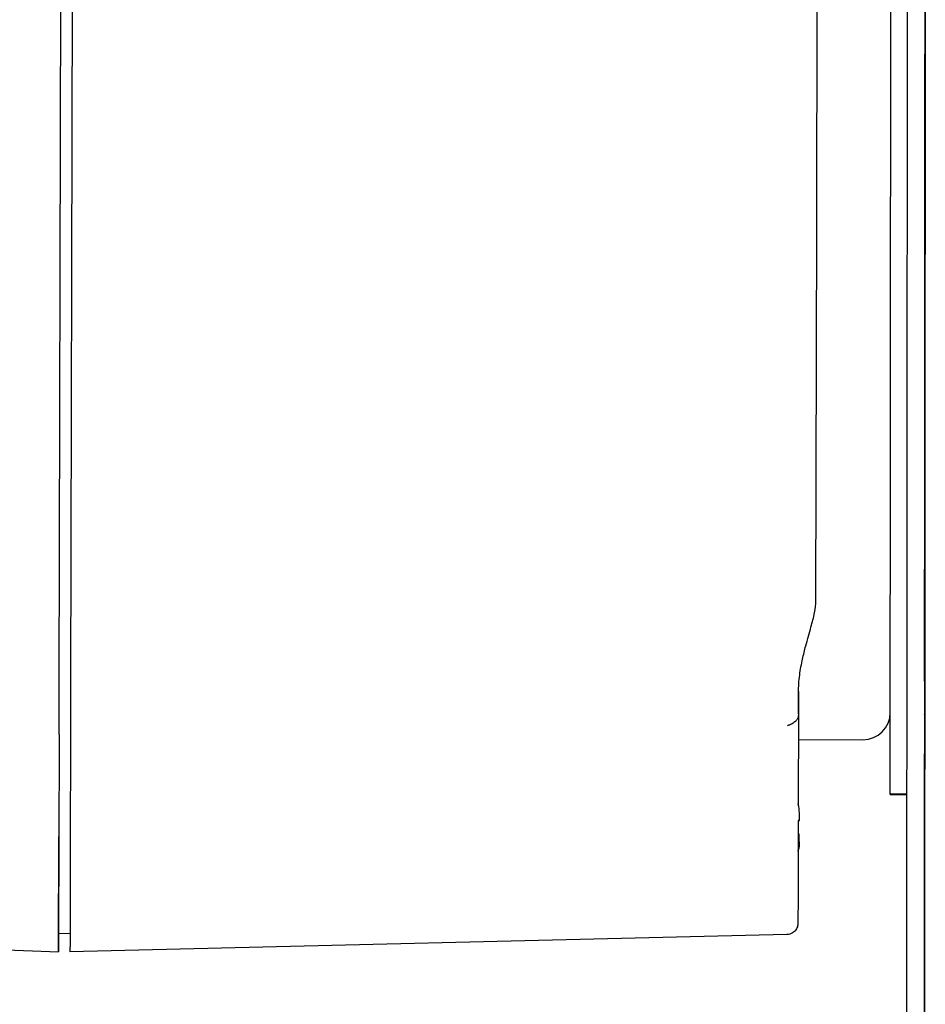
# Model space of a CAD drawing. Extents: x 1 to 669, y 0 to 417.
# Tile 287 of 297: x 601.17 to 604.28, y 254.53 to 257.91. Entities that reach past the tile are written whole.
import ezdxf

# ---------------------------------------------------------------- set-up
doc = ezdxf.new("R2010")
doc.units = 0
doc.header["$LTSCALE"] = 12
doc.header["$MEASUREMENT"] = 0
doc.layers.add('X', color=1, linetype='CONTINUOUS')

msp = doc.modelspace()

# ---------------------------------------------------------------- linework, layer by layer
at = {"layer": 'X'}
for p, q in [((601.30241, 255.62655), (601.31083, 259.31237)), ((601.3502, 259.3125), (601.34178, 255.62649)), ((604.21159, 250.41962), (604.21734, 259.24002)), ((604.27139, 250.41958), (604.27714, 259.23998)), ((604.2773, 259.1799), (604.27163, 250.47951)), ((603.90444, 257.19764), (603.9085, 258.97691)), ((604.15674, 255.25526), (604.15887, 258.51025)), ((604.27631, 257.94672), (604.27474, 255.54773)), ((603.9015, 255.91484), (603.90444, 257.19764)), ((603.84174, 255.60576), (603.84156, 255.52615)), ((603.84156, 255.52884), (603.84173, 255.60358)), ((603.84156, 255.52615), (603.84087, 255.22257)), ((601.30203, 255.45888), (601.30114, 255.06958)), ((601.34139, 255.45877), (601.34051, 255.06949)), ((603.84137, 255.44076), (604.06312, 255.44062)), ((604.27466, 255.42672), (604.27301, 252.89838)), ((604.15674, 255.25233), (604.15674, 255.25526)), ((604.15674, 255.25526), (604.21474, 255.25522)), ((604.15674, 255.25233), (604.21474, 255.2523)), ((603.84073, 255.16304), (603.84069, 255.14698)), ((603.84467, 255.16353), (603.84073, 255.16313)), ((603.84073, 255.16309), (603.84467, 255.16349)), ((603.84467, 255.16356), (603.84467, 255.16353)), ((603.84467, 255.16353), (603.84467, 255.16349)), ((603.84467, 255.16349), (603.84467, 255.16347)), ((603.8445, 255.09011), (603.8445, 255.09007)), ((599.60893, 254.77557), (601.30033, 254.71263)), ((601.30047, 254.77669), (601.33984, 254.77557)), ((603.80149, 254.77138), (601.33969, 254.71254))]:
    msp.add_line(p, q, dxfattribs=at)
for centre, radius, start, end in [((604.06318, 255.53437), 0.09375, 269.96264, 359.64589), ((603.74631, 255.19524), 0.09843, 13.57895, 16.12928), ((603.74606, 255.085), 0.09843, 343.60887, 346.15919)]:
    msp.add_arc(centre, radius, start, end, dxfattribs=at)
at = {"layer": 'X', "extrusion": (2.21676e-16, 4.01983e-28, -1)}
msp.add_ellipse((604.27553, 256.76606), major_axis=(0.00098, 1.5), ratio=0.0000005, start_param=-1.5699619, end_param=-0.7215163, dxfattribs=at)
at = {"layer": 'X'}
for centre, major_axis, ratio, start_param, end_param in [((604.27606, 257.56992), (-0.00029, -0.4375), 0.0000005, -2.3920704, -1.5716308), ((604.27606, 257.56992), (-0.00029, -0.4375), 0.0000005, -1.5716308, 0), ((601.34178, 255.62639), (-0.00047, -0.20474), 0.0000019, -1.5712742, -0.6116998), ((603.84068, 255.1399), (-0.00043, -0.18701), 0.0000019, -1.6182119, 0), ((601.30482, 256.68113), (-0.0045, -1.9685), 0.0000019, -0.6116997, 0.2195296), ((601.34419, 256.68104), (-0.0045, -1.9685), 0.0000019, -0.6116997, 0)]:
    msp.add_ellipse(centre, major_axis=major_axis, ratio=ratio, start_param=start_param, end_param=end_param, dxfattribs=at)
at = {"layer": 'X', "extrusion": (2.41028e-16, -2.47066e-28, -1)}
msp.add_ellipse((603.9049, 257.40354), major_axis=(0.00022, 0.09842), ratio=0.0000019, start_param=-1.5699619, end_param=0, dxfattribs=at)
at = {"layer": 'X', "extrusion": (1.26895e-21, 5.55302e-19, -1)}
msp.add_ellipse((603.9049, 257.40354), major_axis=(-0.00022, -0.09842), ratio=0.0000019, start_param=0, end_param=1.5716308, dxfattribs=at)
at = {"layer": 'X', "extrusion": (0, 0, -1)}
for centre, major_axis, ratio, start_param, end_param in [((604.27553, 256.76606), (0.00098, 1.5), 0.0000005, -2.4179731, -1.5699619), ((601.30241, 255.62651), (0.00047, 0.20476), 0.0000019, -2.5298928, -1.5705958), ((603.84461, 255.13989), (0.00013, 0.05512), 0.0000019, -1.1270509, -0.4420766), ((603.84461, 255.13989), (0.00013, 0.05512), 0.0000019, -2.6978472, -2.012873), ((601.30482, 256.68113), (-0.00439, -1.92125), 0.0000019, -0.1324064, 0.6116997)]:
    msp.add_ellipse(centre, major_axis=major_axis, ratio=ratio, start_param=start_param, end_param=end_param, dxfattribs=at)
at = {"layer": 'X', "extrusion": (1.0336e-22, 1.58473e-19, -1)}
msp.add_ellipse((604.27553, 256.76606), major_axis=(-0.00098, -1.5), ratio=0.0000005, start_param=0, end_param=0.4126014, dxfattribs=at)
at = {"layer": 'X'}
for points, knots in [([(603.84173, 255.60358), (603.84177, 255.62228), (603.84327, 255.64242), (603.84837, 255.6815), (603.85194, 255.70044), (603.85877, 255.73183), (603.86299, 255.74878), (603.87237, 255.78419), (603.87938, 255.80833), (603.88917, 255.84371), (603.89364, 255.86075), (603.89981, 255.8911), (603.90147, 255.90444), (603.9015, 255.91484)], [-1.77299907, -1.77299907, -1.77299907, -1.77299907, -1.6305274, -1.6305274, -1.48805572, -1.48805572, -1.36150121, -1.36150121, -1.15632752, -1.15632752, -0.96845859, -0.96845859, -0.78058965, -0.78058965, -0.78058965, -0.78058965]), ([(603.84156, 255.52884), (603.84155, 255.52633), (603.84138, 255.52361), (603.84069, 255.5199), (603.84039, 255.51872), (603.84003, 255.51764)], [-0.462563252, -0.462563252, -0.462563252, -0.462563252, -0.443460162, -0.443460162, -0.433847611, -0.433847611, -0.433847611, -0.433847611]), ([(603.82915, 255.50162), (603.82531, 255.49818), (603.8211, 255.4956), (603.81657, 255.49346), (603.81607, 255.49323), (603.81507, 255.4928), (603.81432, 255.49248), (603.81245, 255.49174), (603.81134, 255.49133), (603.81012, 255.49091), (603.80988, 255.49083), (603.80943, 255.49068), (603.80892, 255.49051), (603.80779, 255.49012), (603.80713, 255.48988), (603.80546, 255.48921), (603.80474, 255.4888), (603.80442, 255.48837)], [0, 0, 0, 0, 0.5, 0.5, 0.5625, 0.5625, 0.625, 0.625, 0.75, 0.75, 0.78125, 0.78125, 0.8125, 0.8125, 0.875, 0.875, 1, 1, 1, 1]), ([(603.84003, 255.51764), (603.83906, 255.51471), (603.83762, 255.51186), (603.83578, 255.50915), (603.83394, 255.50645), (603.83171, 255.50392), (603.82915, 255.50162)], [-0.054214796, -0.054214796, -0.054214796, -0.054214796, -0.027093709, -0.027093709, -0.027093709, 0, 0, 0, 0]), ([(603.84113, 255.21827), (603.84175, 255.21833), (603.84199, 255.21835), (603.84199, 255.21834), (603.84199, 255.21834), (603.84176, 255.21831), (603.84114, 255.21824)], [1.76885167, 1.76885167, 1.76885167, 1.76885167, 1.82563115, 1.82563115, 1.82563115, 1.88210449, 1.88210449, 1.88210449, 1.88210449]), ([(603.84049, 255.05732), (603.84032, 254.98446), (603.84019, 254.92641), (603.84004, 254.86047), (603.83999, 254.84156), (603.83995, 254.82281), (603.83994, 254.81815), (603.83993, 254.81357), (603.83993, 254.81245), (603.83992, 254.81135), (603.83992, 254.81108), (603.83992, 254.81081), (603.83992, 254.81075), (603.83992, 254.81067), (603.83992, 254.81067), (603.83992, 254.8106), (603.83992, 254.81061), (603.83992, 254.8105), (603.83992, 254.81047), (603.83992, 254.81039), (603.83992, 254.81035), (603.83992, 254.81028), (603.83992, 254.81025), (603.83992, 254.81015), (603.83992, 254.81008), (603.83991, 254.80971), (603.8399, 254.80938), (603.83978, 254.80657), (603.83943, 254.80407), (603.83768, 254.79671), (603.8355, 254.79192), (603.8296, 254.78368), (603.82577, 254.78008), (603.81861, 254.77559), (603.81549, 254.77415), (603.80879, 254.77207), (603.80513, 254.77147), (603.80149, 254.77138)], [0.1671665, 0.1671665, 0.1671665, 0.1671665, 0.6047021, 0.6047021, 0.8724222, 0.8724222, 1.005925, 1.005925, 1.0715662, 1.0715662, 1.10373, 1.10373, 1.1194788, 1.1194788, 1.1312903, 1.1312903, 1.1335057, 1.1335057, 1.1339737, 1.1339737, 1.1342097, 1.1342097, 1.1343269, 1.1343269, 1.1345637, 1.1345637, 1.1355134, 1.1355134, 1.1430141, 1.1430141, 1.1582177, 1.1582177, 1.1734213, 1.1734213, 1.1835658, 1.1835658, 1.1944759, 1.1944759, 1.1944759, 1.1944759]), ([(603.84163, 255.06145), (603.84163, 255.06145), (603.84163, 255.06145), (603.84163, 255.06145), (603.84163, 255.06146), (603.8414, 255.06149), (603.84077, 255.06157)], [1.82546445, 1.82546445, 1.82546445, 1.82546445, 1.825631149, 1.825631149, 1.825631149, 1.882410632, 1.882410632, 1.882410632, 1.882410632])]:
    msp.add_open_spline(points, degree=3, knots=knots, dxfattribs=at)
for points in [[(604.27492, 255.52553), (604.27485, 255.52606), (604.27479, 255.52658), (604.27472, 255.5271)], [(604.27473, 255.54772), (604.2748, 255.54783), (604.27487, 255.54794), (604.27493, 255.54806)], [(604.27493, 255.5453), (604.27487, 255.54541), (604.2748, 255.5455), (604.27473, 255.54558)], [(604.27486, 255.42916), (604.27479, 255.42904), (604.27472, 255.42893), (604.27466, 255.42881)], [(604.27486, 255.42705), (604.27479, 255.42694), (604.27472, 255.42683), (604.27466, 255.42671)], [(603.84473, 255.18971), (603.84475, 255.19872), (603.84344, 255.20885), (603.84113, 255.21827)], [(603.84073, 255.16318), (603.84324, 255.16343), (603.84467, 255.16356), (603.84467, 255.16356)], [(603.84467, 255.16347), (603.84467, 255.16347), (603.84324, 255.16331), (603.84073, 255.16304)], [(603.84069, 255.14698), (603.84067, 255.1367), (603.84065, 255.12664), (603.84062, 255.11677)], [(603.84456, 255.11631), (603.84456, 255.11632), (603.84313, 255.11648), (603.84062, 255.11676)], [(603.84077, 255.06157), (603.84312, 255.07098), (603.84448, 255.0811), (603.8445, 255.09011)], [(603.8445, 255.09007), (603.84448, 255.08108), (603.84313, 255.07096), (603.84078, 255.06156)]]:
    msp.add_open_spline(points, degree=3, dxfattribs=at)

doc.saveas('drawing.dxf')
